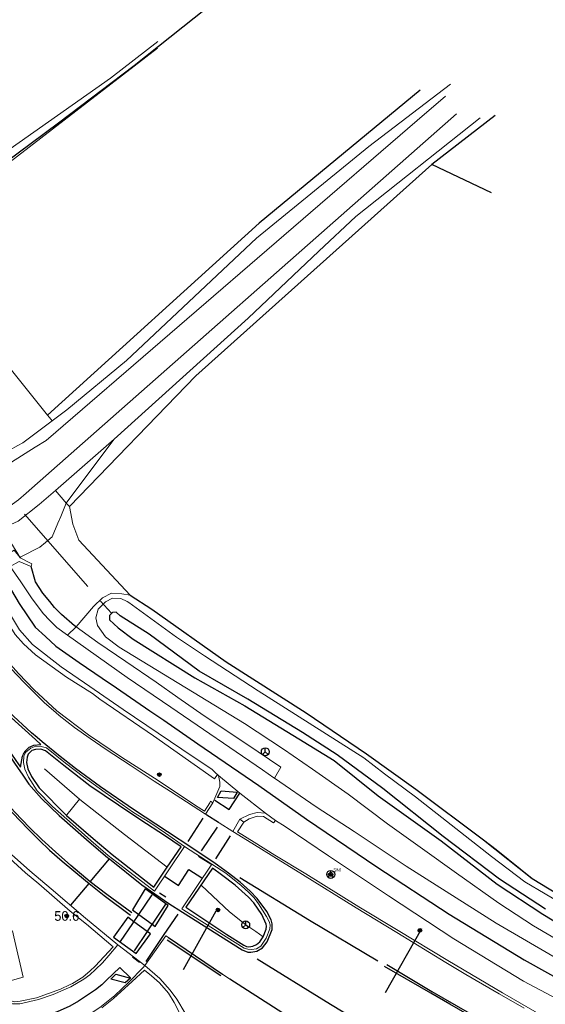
# Model space of a CAD drawing. Header units: metres. Extents: x 169249 to 194689, y 406250 to 412203.
# Tile 426 of 442: x 193159 to 193213, y 411767 to 411869. Entities that reach past the tile are written whole.
import ezdxf
from ezdxf.enums import TextEntityAlignment as Align

# ---------------------------------------------------------------- set-up
doc = ezdxf.new("R2010")
doc.units = ezdxf.units.M
doc.linetypes.add('BGT_NLCS_N264$0$AM-AS', pattern=[16, 10, -2, 2, -2])
doc.layers.get('0').update_dxf_attribs({"linetype": 'CONTINUOUS'})
for name, color, linetype, lineweight in [('BGT_NLCS_N264$0$B-WE-AM-AS_KUNSTWERK_DUIKER-GV', 252, 'BGT_NLCS_N264$0$AM-AS', 18), ('BGT_NLCS_N264$0$B-WE-GW-TALUD_KRUIN-G', 252, 'CONTINUOUS', 18), ('BGT_NLCS_N264$0$B-WE-GW-TALUD_TEEN-G', 252, 'CONTINUOUS', 18), ('BGT_NLCS_N264$0$B-WE-GW-WATERGANG_INSTEEK-G', 252, 'CONTINUOUS', 18), ('BGT_NLCS_N264$0$B-WE-GW-WATERGANG_SLOOT_BODEM-G', 252, 'CONTINUOUS', 18), ('BGT_NLCS_N264$0$B-WE-KW-KUNSTWERK_LANDHOOFD-GV', 252, 'CONTINUOUS', 18), ('BGT_NLCS_N264$0$B-WE-OG-BREUKLIJN-G', 252, 'CONTINUOUS', 18), ('BGT_NLCS_N264$0$B-WE-OG-TOPOGRAFIE-G', 252, 'CONTINUOUS', 18), ('BGT_NLCS_N264$0$B-WE-OG-TOPOGRAFIE_TERREIN_AGRARISCH-GV', 252, 'CONTINUOUS', 18), ('BGT_NLCS_N264$0$B-WE-OG-TOPOGRAFIE_TERREIN_GROEN-GV', 252, 'CONTINUOUS', 18), ('BGT_NLCS_N264$0$B-WE-OG-TOPOGRAFIE_WATER-GV', 252, 'CONTINUOUS', 18), ('BGT_NLCS_N264$0$B-WE-OG-TOPOGRAFIE_WEG_BERM-GV', 252, 'CONTINUOUS', 18), ('BGT_NLCS_N264$0$B-WE-OG-TOPOGRAFIE_WEG_RIJWEG-GV', 252, 'CONTINUOUS', 18), ('BGT_NLCS_N264$0$B-WE-OG-TOPOGRAFIE_WEG_RIJWIELPAD-GV', 252, 'CONTINUOUS', 18), ('BGT_NLCS_N264$0$B-WE-OG-TOPOGRAFIE_WEG_VOETPAD-GV', 252, 'CONTINUOUS', 18), ('BGT_NLCS_N264$0$B-WE-VW-BEWEGWIJZERING_DRAAGCONSTRUCTIE-S', 252, 'CONTINUOUS', 25), ('BGT_NLCS_N264$0$B-WE-VW-VERKEERSTEKEN_BORD-S', 252, 'CONTINUOUS', 25), ('X-XX-AL-REFERENTIE-G', 7, 'CONTINUOUS', 18)]:
    doc.layers.add(name, color=color, linetype=linetype, lineweight=lineweight)
for name, color, linetype in [('BGT_NLCS_N264$0$B-WE-IE-MEUBILAIR_WEGMEUBILAIR-G', 252, 'CONTINUOUS'), ('BGT_NLCS_N264$0$B-WE-IE-MEUBILAIR_WEGMEUBILAIR-S', 252, 'CONTINUOUS'), ('BGT_NLCS_N264$0$B-WE-IE-TERREINAFSCHEIDING_KUNSTMATIG_HEKWERK_RASTER-G', 252, 'CONTINUOUS'), ('BGT_NLCS_N264$0$B-WE-OG-TOPOGRAFIE_WATER_SLOOT-GV', 252, 'CONTINUOUS'), ('BGT_NLCS_N264$0$B-WE-OG-TOPOGRAFIE_WEG_VERKEERSEILAND-GV', 252, 'CONTINUOUS'), ('BGT_NLCS_N264$0$B-WE-OG-TOPOGRAFIE_WEG_VOETPAD-G', 252, 'CONTINUOUS'), ('BGT_NLCS_N264$0$B-WE-VW-BEWEGWIJZERING_DRAAGCONSTRUCTIE_PORTAAL_POER-G', 252, 'CONTINUOUS'), ('BGT_NLCS_N264$0$B-WE-VW-MARKERING-G', 252, 'CONTINUOUS'), ('BGT_NLCS_N264$0$Label_Puntobject', 252, 'CONTINUOUS')]:
    doc.layers.add(name, color=color, linetype=linetype)
doc.styles.add('BGT_NLCS_N264$0$NLCS-ISO', font='NLCS-ISO.ttf')
doc.styles.add('BGT_NLCS_N264$0$STANDARD', font='txt')

# ---------------------------------------------------------------- blocks, each defined once
blk = doc.blocks.new('BGT_NLCS_N264$0$SIE-WEG_WEGWIJZER-SO')
for q in [(-0.29, -0.29), (0, 0.41), (0.29, -0.29)]:
    blk.add_line((0, 0), q)
blk.add_circle((0, 0), 0.413)
blk = doc.blocks.new('BGT_NLCS_N264$0$SIE-WEG_STRAATNAAMBORD_PAAL-SO')
blk.add_line((-0.3, 0), (0.3, 0))
for radius in [0.2, 0.0745]:
    blk.add_circle((0, 0), radius)
at = {"style": 'BGT_NLCS_N264$0$NLCS-ISO'}
blk.add_attdef('STRAATNAAMBORD', (0.28, 0.29), '', height=0.35, dxfattribs=at)
blk = doc.blocks.new('BGT_NLCS_N264$0$SIE-WEG_PAAL_ALGEMEEN_TYPE_02-SO')
at = {"ltscale": 0.5}
h = blk.add_hatch(color=256, dxfattribs=at)
h.paths.add_polyline_path([(0, 0), (0.1875, 0, 0.41421356), (0, 0.1875)])
h.paths.add_polyline_path([(0, -0.1875), (0, 0), (-0.1875, 0, 0.41421356)])
for p, q in [((-0.1875, 0), (0.1875, 0)), ((0, -0.1875), (0, 0.1875))]:
    blk.add_line(p, q, dxfattribs=at)
blk.add_circle((0, 0), 0.1875, dxfattribs=at)
blk = doc.blocks.new('BGT_NLCS_N264$0$SIE-WEG_PAAL_ALGEMEEN_TYPE_01-SO')
h = blk.add_hatch(color=256)
edge = h.paths.add_edge_path()
edge.add_arc((0, 0), 0.188, 0, 360)
at = {"ltscale": 0.5}
blk.add_circle((0, 0), 0.188, dxfattribs=at)
blk = doc.blocks.new('BGT_NLCS_N264')
at = {"layer": 'BGT_NLCS_N264$0$B-WE-AM-AS_KUNSTWERK_DUIKER-GV'}
blk.add_line((193159.01, 411817.75, 10.64), (193168.05, 411807.47, 12.11), dxfattribs=at)
at = {"layer": 'BGT_NLCS_N264$0$B-WE-GW-TALUD_KRUIN-G'}
blk.add_line((193158.65, 411813.33, 12.97), (193158.55, 411813.28, 12.97), dxfattribs=at)
for points in [[(193172.87, 411866.85, 11.64), (193167.96, 411863.05, 11.75), (193152.01, 411851.83, 12.15), (193145.62, 411846.94, 12.62)], [(193168.33, 411825.56, 10.69), (193166.02, 411822.46, 11.08), (193163.37, 411818.9, 11.54)], [(193163.37, 411818.9, 11.54), (193162.79, 411817.52, 11.85), (193162.49, 411816.81, 12.01), (193161.89, 411815.41, 12.5), (193161.21, 411814.83, 12.68), (193160.62, 411814.34, 12.83), (193158.65, 411813.33, 12.97)]]:
    blk.add_polyline3d(points, dxfattribs=at)
at = {"layer": 'BGT_NLCS_N264$0$B-WE-GW-TALUD_TEEN-G'}
blk.add_polyline3d([(193147.29, 411844.81, 11.58), (193147.29, 411844.82, 11.58), (193147.59, 411845.43, 11.55), (193147.88, 411845.72, 11.52), (193148.57, 411846.49, 11.46), (193149.1, 411847.18, 11.45), (193149.79, 411848.03, 11.45), (193150.18, 411848.34, 11.33), (193152.2, 411850.27, 11.23), (193172.84, 411866.14, 10.89)], dxfattribs=at)
at = {"layer": 'BGT_NLCS_N264$0$B-WE-GW-WATERGANG_INSTEEK-G'}
blk.add_line((193162.24, 411820.23, 10.79), (193168.33, 411825.56, 10.69), dxfattribs=at)
for points in [[(193203.28, 411862.42, 10.51), (193194.81, 411855.95, 10.5), (193183.12, 411846.43, 10.52), (193169.61, 411833.73, 10.57), (193163.42, 411828.6, 10.48), (193161.9, 411827.46, 10.55)], [(193168.33, 411825.56, 10.69), (193182.28, 411838.11, 10.61), (193189.6, 411845.08, 10.6), (193193.44, 411848.67, 10.59), (193206.38, 411858.93, 10.58)], [(193161.9, 411827.46, 10.55), (193158.87, 411825.17, 10.68), (193158.33, 411824.88, 10.66), (193157.46, 411824.41, 10.64)], [(193155.42, 411815.71, 10.74), (193158.36, 411817.04, 11.19), (193160.56, 411818.76, 10.82), (193162.24, 411820.23, 10.79)]]:
    blk.add_polyline3d(points, dxfattribs=at)
at = {"layer": 'BGT_NLCS_N264$0$B-WE-GW-WATERGANG_SLOOT_BODEM-G'}
for points in [[(193096.67, 411781.67, 9.42), (193126.51, 411803.48, 9.21), (193127.6, 411804.28, 9.21), (193128.29, 411804.7, 9.19), (193128.31, 411804.71, 9.19), (193132.92, 411807.64, 9.45), (193134.02, 411808.36, 9.41), (193137.43, 411810.59, 9.3), (193148.21, 411817.18, 9.47), (193151.83, 411819.76, 9.5), (193152.59, 411820.2, 9.51), (193153.41, 411820.66, 9.51), (193156.22, 411822.27, 9.53), (193160.14, 411824.71, 9.51), (193161.27, 411825.41, 9.5), (193199.83, 411858.66, 9.28), (193202.76, 411861.18, 9.26)], [(193155.72, 411817.36, 9.46), (193158.39, 411819.24, 9.4), (193159.21, 411819.95, 9.4), (193203.92, 411859.33, 9.35)]]:
    blk.add_polyline3d(points, dxfattribs=at)
at = {"layer": 'BGT_NLCS_N264$0$B-WE-IE-MEUBILAIR_WEGMEUBILAIR-G'}
for p, q in [((193170.91, 411776.19, 13.24), (193172.29, 411775.19, 13.24)), ((193171.76, 411774.42, 13.22), (193170.4, 411775.42, 13.22)), ((193172.29, 411775.19, 13.24), (193172.62, 411774.95, 13.24))]:
    blk.add_line(p, q, dxfattribs=at)
for points in [[(193179.46, 411789.03, 13.3), (193181.13, 411788.9, 13.32), (193180.74, 411788.24, 13.32), (193179.07, 411788.35, 13.28), (193179.46, 411789.03, 13.3)], [(193172.62, 411774.95, 13.24), (193173.95, 411777.12, 13.28), (193171.56, 411778.85, 13.29), (193170.24, 411776.68, 13.24), (193170.91, 411776.19, 13.24)], [(193170.4, 411775.42, 13.22), (193169.76, 411775.89, 13.22), (193168.28, 411773.82, 13.19)], [(193168.28, 411773.82, 13.19), (193170.64, 411772.12, 13.18), (193172.11, 411774.17, 13.22), (193171.76, 411774.42, 13.22)], [(193170.03, 411769.58, 13.17), (193169.5, 411769.07, 13.15), (193167.99, 411769.47, 13.15), (193168.53, 411769.99, 13.16), (193170.03, 411769.58, 13.17)]]:
    blk.add_polyline3d(points, dxfattribs=at)
at = {"layer": 'BGT_NLCS_N264$0$B-WE-IE-TERREINAFSCHEIDING_KUNSTMATIG_HEKWERK_RASTER-G'}
for p, q in [((193207.93, 411859.15, 10.64), (193201.36, 411854.09, 10.6)), ((193207.56, 411851.14, 10.61), (193201.36, 411854.09, 10.6)), ((193164.68, 411815.05, 12.09), (193169.99, 411809.33, 12.6)), ((193206.73, 411783.94, 12.75), (193211.79, 411779.93, 12.83))]:
    blk.add_line(p, q, dxfattribs=at)
for points in [[(193147.29, 411844.81, 11.58), (193147.29, 411844.83, 11.59), (193147.12, 411846.94, 11.83), (193162.56, 411858.4, 11.15), (193170.43, 411864.37, 11.08), (193179.17, 411871.35, 11.14), (193179.17, 411871.35, 11.14), (193180.47, 411872.43, 11.14), (193181.57, 411873.33, 11.13), (193184.18, 411875.73, 11.09)], [(193200.14, 411861.78, 10.67), (193183.42, 411847.97, 10.51), (193161.42, 411828.04, 10.58)], [(193201.36, 411854.09, 10.6), (193176.83, 411832.14, 10.92), (193163.69, 411818.57, 11.55)], [(193169.99, 411809.33, 12.6), (193172.27, 411807.89, 12.55), (193179.99, 411802.41, 12.55), (193188.31, 411797.14, 12.57), (193194.58, 411792.86, 12.62), (193199.7, 411789.21, 12.71), (193206.73, 411783.94, 12.75)], [(193211.79, 411779.93, 12.83), (193219.03, 411775.51, 12.88), (193225.25, 411772.57, 12.95), (193232.44, 411769.39, 12.96), (193239.57, 411766.8, 12.96), (193246.67, 411764.54, 12.97), (193252.97, 411762.89, 12.96), (193258.6, 411761.72, 12.93), (193269.22, 411759.23, 12.93), (193284.65, 411756.05, 12.87)]]:
    blk.add_polyline3d(points, dxfattribs=at)
at = {"layer": 'BGT_NLCS_N264$0$B-WE-KW-KUNSTWERK_LANDHOOFD-GV'}
blk.add_line((193158.58, 411813.24, 13.38), (193158.55, 411813.28, 12.97), dxfattribs=at)
for points in [[(193158.55, 411813.28, 12.97), (193157.95, 411814.03, 12.41), (193156.89, 411813.36, 12.35)], [(193157.55, 411812.31, 13.35), (193158.4, 411812.8, 13.38), (193158.48, 411812.84, 13.37), (193159.71, 411812.33, 13.29)], [(193159.71, 411812.33, 13.29), (193159.8, 411812.59, 13.38), (193159.71, 411812.64, 13.34), (193158.58, 411813.24, 13.38)]]:
    blk.add_polyline3d(points, dxfattribs=at)
at = {"layer": 'BGT_NLCS_N264$0$B-WE-OG-BREUKLIJN-G'}
for p, q in [((193164.75, 411788.16, 13.59), (193161.09, 411791.31, 13.57)), ((193163.43, 411786.53, 13.43), (193164.75, 411788.16, 0.04)), ((193173.89, 411781.07, 13.45), (193173.86, 411781.09, 13.45))]:
    blk.add_line(p, q, dxfattribs=at)
for points in [[(193173.86, 411781.09, 13.45), (193169.43, 411784.5, 13.58), (193164.78, 411788.14, 13.59), (193164.75, 411788.16, 13.59)], [(193177.41, 411779.21, 13.42), (193180.33, 411776.45, 13.56), (193182.01, 411775.11, 13.54), (193183.05, 411774.43, 13.6), (193183.84, 411773.88, 13.55)]]:
    blk.add_polyline3d(points, dxfattribs=at)
at = {"layer": 'BGT_NLCS_N264$0$B-WE-OG-TOPOGRAFIE-G'}
blk.add_line((193163.69, 411818.57, 11.55), (193163.37, 411818.9, 11.54), dxfattribs=at)
for points in [[(193161.42, 411828.04, 10.58), (193153.71, 411837.58, 10.85), (193151.13, 411840.48, 11.14), (193147.68, 411844.34, 11.53), (193147.29, 411844.81, 11.58)], [(193161.9, 411827.46, 10.55), (193161.62, 411827.8, 10.57), (193161.42, 411828.04, 10.58)], [(193163.37, 411818.9, 11.54), (193163.21, 411819.08, 11.44), (193162.24, 411820.23, 10.79)], [(193164.68, 411815.05, 12.09), (193164.04, 411816.72, 11.98), (193163.69, 411818.57, 11.55)]]:
    blk.add_polyline3d(points, dxfattribs=at)
at = {"layer": 'BGT_NLCS_N264$0$B-WE-OG-TOPOGRAFIE_TERREIN_AGRARISCH-GV'}
blk.add_polyline3d([(193206.73, 411783.94, 12.75), (193208.03, 411782.92, 12.6), (193211.79, 411779.93, 12.83)], dxfattribs=at)
at = {"layer": 'BGT_NLCS_N264$0$B-WE-OG-TOPOGRAFIE_TERREIN_GROEN-GV'}
blk.add_polyline3d([(193164.38, 411806.05, 13.3), (193166.21, 411808.16, 12.79), (193167.14, 411809.07, 12.62), (193168.05, 411809.55, 12.59), (193169.15, 411809.5, 12.57), (193169.99, 411809.33, 12.6)], dxfattribs=at)
at = {"layer": 'BGT_NLCS_N264$0$B-WE-OG-TOPOGRAFIE_WATER-GV'}
blk.add_line((193158.58, 411813.24, 13.38), (193158.65, 411813.33, 12.79), dxfattribs=at)
for points in [[(193203.93, 411780.49, 13.13), (193208.33, 411777.37, 13.13), (193211.93, 411775, 13.15), (193216.61, 411772.26, 13.15), (193222.05, 411769.09, 13.11), (193226.6, 411767.31, 13.07), (193231.59, 411765.32, 13.07)], [(193217.36, 411775.85, 12.72), (193211.02, 411779.59, 12.66), (193207.57, 411782.19, 12.6), (193199.67, 411788.4, 12.53), (193196.45, 411790.78, 12.52), (193194.27, 411792.46, 12.5), (193183.3, 411799.42, 12.49), (193177.73, 411803.06, 12.51), (193174.81, 411804.97, 12.52), (193169.88, 411808.59, 12.53), (193169.68, 411808.68, 12.54), (193169.02, 411809.01, 12.57), (193168.17, 411809.05, 12.59), (193167.44, 411808.66, 12.62), (193166.67, 411807.91, 12.79), (193166.45, 411806.98, 12.99), (193166.6, 411806.19, 13.07), (193167.45, 411805.01, 13.14), (193168.86, 411803.95, 13.13), (193181.9, 411796.02, 13.1), (193185.94, 411793.36, 13.11), (193188.97, 411791.29, 13.14), (193192.67, 411788.68, 13.14), (193196.73, 411785.61, 13.19), (193200.37, 411783.02, 13.13), (193203.93, 411780.49, 13.13)]]:
    blk.add_polyline3d(points, dxfattribs=at)
at = {"layer": 'BGT_NLCS_N264$0$B-WE-OG-TOPOGRAFIE_WATER_SLOOT-GV'}
blk.add_polyline3d([(193213.17, 411776.73, 11.93), (193208.4, 411779.84, 11.95), (193202.53, 411784.3, 11.87), (193196.26, 411789.28, 11.81), (193191.52, 411792.78, 11.8), (193187.93, 411795.1, 11.73), (193182.22, 411798.55, 11.72), (193177.19, 411801.46, 11.63), (193171.99, 411805.28, 11.71), (193168.97, 411807.2, 11.88), (193168.55, 411807.59, 11.96), (193168.18, 411807.56, 11.97), (193167.87, 411807.25, 11.97), (193167.85, 411806.77, 11.98), (193168.75, 411805.97, 11.94), (193170.33, 411804.77, 11.84), (193176.73, 411800.76, 11.72), (193181.92, 411797.85, 11.76), (193187.55, 411794.44, 11.83), (193191.22, 411792.16, 11.87), (193195.78, 411788.52, 11.89), (193202.31, 411783.82, 11.96), (193208.14, 411779.33, 12.01), (193212.9, 411776.21, 12.02), (193217.74, 411773.29, 12.04)], dxfattribs=at)
at = {"layer": 'BGT_NLCS_N264$0$B-WE-OG-TOPOGRAFIE_WEG_BERM-GV'}
for points in [[(193178.58, 411787.77, 13.2), (193178.36, 411787.94, 13.29), (193178.3, 411787.78, 13.33), (193177.73, 411786.92, 13.36), (193176.79, 411787.52, 13.36), (193172.91, 411790.09, 13.36), (193169.09, 411792.52, 13.34), (193165.66, 411794.85, 13.31), (193162.4, 411797.32, 13.33), (193160.03, 411799.53, 13.32), (193158.41, 411801.22, 13.31), (193157.01, 411802.77, 13.31), (193156.07, 411803.92, 13.32), (193155.22, 411805.02, 13.32), (193154.37, 411806.05, 13.32), (193153.75, 411806.88, 13.33), (193152.73, 411808.36, 13.33), (193152.29, 411808.97, 13.35)], [(193248.99, 411751.34, 13.32), (193247.9, 411751.64, 13.32), (193244.33, 411752.68, 13.32), (193241.41, 411753.55, 13.33), (193238.55, 411754.39, 13.33), (193236.25, 411755.11, 13.32), (193233.86, 411755.92, 13.32), (193231.36, 411756.72, 13.32), (193228.57, 411757.78, 13.32), (193225.62, 411759, 13.29), (193223.05, 411760.23, 13.3), (193220.36, 411761.55, 13.3), (193216.94, 411763.38, 13.31), (193212.96, 411765.59, 13.31), (193208.68, 411768.05, 13.31), (193203.02, 411771.39, 13.3), (193197.86, 411774.53, 13.3), (193193.76, 411776.97, 13.3), (193188.26, 411780.42, 13.31), (193185.04, 411782.36, 13.35), (193182.88, 411783.7, 13.31), (193181.16, 411784.76, 13.32), (193181.81, 411785.77, 13.25)], [(193156.64, 411767.92, 13.15), (193156.99, 411767.51, 13.16), (193157.44, 411767.29, 13.16), (193157.96, 411767.12, 13.16), (193158.58, 411767.18, 13.16), (193160.28, 411767.54, 13.17), (193162.77, 411768.44, 13.19), (193163.78, 411768.91, 13.22), (193164.01, 411769.02, 13.22), (193165.1, 411769.66, 13.28), (193165.85, 411770.33, 13.34), (193166.36, 411770.81, 13.34), (193168.23, 411772.84, 13.34), (193165.47, 411775.17, 13.34), (193163.77, 411776.54, 13.37), (193160.5, 411779.36, 13.36), (193159.13, 411780.52, 13.36), (193156.2, 411783.17, 13.32), (193155.96, 411783.37, 13.32), (193155.76, 411783.38, 13.32), (193155.69, 411783.36, 13.32), (193155.56, 411783.22, 13.33)], [(193155.27, 411773.86, 13.06), (193157.33, 411774.37, 13.1), (193157.78, 411774.48, 13.11), (193157.92, 411773.87, 13.11), (193158.89, 411769.66, 13.1), (193156.29, 411768.95, 13.04)], [(193167.07, 411766.5, 13.14), (193168.29, 411767.46, 13.15), (193170.21, 411769.21, 13.25), (193171.49, 411770.39, 13.26), (193172.23, 411769.82, 13.26), (193173.06, 411769.09, 13.27), (193173.98, 411768, 13.28), (193174.58, 411767.05, 13.27), (193175.21, 411765.84, 13.22)]]:
    blk.add_polyline3d(points, dxfattribs=at)
at = {"layer": 'BGT_NLCS_N264$0$B-WE-OG-TOPOGRAFIE_WEG_RIJWEG-GV'}
for p, q in [((193180.68, 411784.82, 13.18), (193177.82, 411786.6, 13.18)), ((193175.66, 411783.25, 13.28), (193178.48, 411781.42, 13.28)), ((193175.6, 411776.64, 13.28), (193175.39, 411776.78, 13.28)), ((193181.85, 411772.7, 13.28), (193175.6, 411776.64, 13.28)), ((193173.72, 411773.97, 13.22), (193171.54, 411770.88, 13.14)), ((193173.72, 411773.97, 13.22), (193173.99, 411773.78, 13.22)), ((193179.6, 411769.99, 13.27), (193180.37, 411769.47, 13.26))]:
    blk.add_line(p, q, dxfattribs=at)
for points in [[(193177.82, 411786.6, 13.18), (193175.87, 411787.87, 13.24), (193174.2, 411788.94, 13.23), (193172.51, 411790.04, 13.24), (193170.01, 411791.68, 13.23), (193167.51, 411793.33, 13.22), (193165.85, 411794.45, 13.2), (193164.21, 411795.6, 13.2), (193162.64, 411796.85, 13.2), (193162.28, 411797.16, 13.2), (193161.12, 411798.16, 13.21), (193158.99, 411800.28, 13.22), (193157.62, 411801.74, 13.22), (193156.32, 411803.27, 13.22), (193155.05, 411804.8, 13.22), (193153.81, 411806.41, 13.22), (193152.69, 411807.97, 13.24), (193152.12, 411808.86, 13.24)], [(193172.54, 411778.62, 13.27), (193169.52, 411780.91, 13.26), (193167.72, 411782.32, 13.26), (193165.93, 411783.86, 13.3), (193164.03, 411785.57, 13.28), (193161.95, 411787.39, 13.29), (193160.36, 411789.02, 13.31), (193159.44, 411790.44, 13.29), (193159.06, 411791.26, 13.3), (193158.92, 411791.98, 13.3), (193158.97, 411792.61, 13.29), (193159.18, 411793.03, 13.27)], [(193159.18, 411793.03, 13.27), (193159.67, 411793.47, 13.27), (193160.22, 411793.65, 13.25), (193160.76, 411793.64, 13.25), (193161.3, 411793.48, 13.25), (193163.28, 411791.89, 13.23), (193165.17, 411790.48, 13.24), (193167.4, 411788.84, 13.24), (193170.35, 411786.79, 13.26), (193172.05, 411785.73, 13.26), (193173.68, 411784.64, 13.28), (193175.66, 411783.25, 13.28)], [(193210.94, 411766.45, 13.22), (193208.35, 411767.93, 13.23), (193204.89, 411769.95, 13.22), (193202.82, 411771.21, 13.23), (193197.7, 411774.3, 13.22), (193193.49, 411776.87, 13.2), (193187.92, 411780.33, 13.22), (193184.94, 411782.17, 13.22), (193182.64, 411783.58, 13.23), (193180.68, 411784.82, 13.18)], [(193156.31, 411783.7, 13.2), (193157.37, 411782.68, 13.21), (193159.58, 411780.72, 13.21), (193161.79, 411778.86, 13.22), (193165.37, 411775.8, 13.19), (193168.74, 411773.03, 13.16)], [(193178.48, 411781.42, 13.28), (193179.95, 411780.47, 13.28), (193181.55, 411779.2, 13.29), (193182.35, 411778.46, 13.3), (193182.9, 411777.9, 13.3), (193183.33, 411777.29, 13.31), (193184.17, 411775.98, 13.31), (193184.46, 411775.47, 13.33), (193184.55, 411775.11, 13.33), (193184.51, 411774.69, 13.34), (193184.14, 411773.72, 13.32), (193183.58, 411772.89, 13.31), (193183.14, 411772.62, 13.29), (193182.62, 411772.55, 13.28), (193182.24, 411772.59, 13.28), (193181.85, 411772.7, 13.28)], [(193171.54, 411770.88, 13.14), (193173.1, 411769.55, 13.14), (193174.17, 411768.34, 13.13), (193174.85, 411767.38, 13.11), (193175.72, 411765.94, 13.12), (193176.12, 411764.93, 13.1), (193176.4, 411763.91, 13.07), (193176.53, 411763.29, 13.07), (193176.62, 411762.3, 13.06), (193176.67, 411761.53, 13.04), (193176.67, 411760.5, 13.02), (193176.55, 411758.98, 13), (193176.11, 411756.85, 13.01), (193174.84, 411752.65, 12.98), (193172.91, 411746.56, 12.96), (193171.62, 411742.18, 12.97)]]:
    blk.add_polyline3d(points, dxfattribs=at)
at = {"layer": 'BGT_NLCS_N264$0$B-WE-OG-TOPOGRAFIE_WEG_RIJWIELPAD-GV'}
for p, q in [((193179.07, 411790.73, 13.27), (193179.19, 411790.63, 13.27)), ((193179.19, 411790.63, 13.27), (193181.4, 411788.8, 13.31)), ((193181.4, 411788.8, 13.31), (193184.07, 411786.72, 13.29)), ((193178.58, 411787.77, 13.2), (193177.82, 411786.6, 13.18)), ((193180.68, 411784.82, 13.18), (193181.41, 411786.07, 13.22)), ((193181.41, 411786.07, 13.22), (193181.81, 411785.77, 13.25)), ((193184.07, 411786.72, 13.29), (193185.1, 411785.93, 13.3)), ((193175.66, 411783.25, 13.28), (193172.54, 411778.62, 13.27)), ((193175.39, 411776.78, 13.28), (193178.48, 411781.42, 13.28)), ((193171.54, 411770.88, 13.14), (193168.74, 411773.03, 13.16))]:
    blk.add_line(p, q, dxfattribs=at)
for points in [[(193163.51, 411805.18, 13.29), (193162.38, 411805.98, 13.29), (193161.65, 411806.7, 13.3), (193160.97, 411807.43, 13.29), (193159.77, 411809.06, 13.28), (193158.64, 411810.74, 13.28), (193157.55, 411812.31, 13.35)], [(193155.48, 411811.12, 13.37), (193157.14, 411807.98, 13.27), (193158.51, 411805.76, 13.23), (193159.87, 411804.23, 13.23), (193162.82, 411801.9, 13.2), (193165.83, 411799.86, 13.19), (193169.27, 411797.47, 13.22), (193175.37, 411793.37, 13.24), (193178.51, 411791.23, 13.27), (193178.95, 411790.84, 13.27), (193179.07, 411790.73, 13.27)], [(193155.38, 411809.57, 13.37), (193157.07, 411806.83, 13.28), (193158.05, 411805.26, 13.28), (193158.93, 411804.28, 13.27), (193160.17, 411803.16, 13.27), (193163.4, 411800.82, 13.27), (193166.08, 411799.13, 13.24), (193166.84, 411798.55, 13.27), (193172.43, 411794.73, 13.26), (193178.76, 411790.29, 13.32), (193179.07, 411790.73, 13.27)], [(193184.99, 411790.34, 13.32), (193184.95, 411790.37, 13.32), (193183.75, 411791.22, 13.33), (193174.23, 411797.7, 13.3), (193169.71, 411800.8, 13.28), (193163.51, 411805.18, 13.29)], [(193179.19, 411790.63, 13.27), (193179.32, 411789.94, 13.27), (193179.33, 411789.46, 13.25), (193178.58, 411787.77, 13.2)], [(193250.54, 411757.86, 13.22), (193248.52, 411758.34, 13.22), (193246.25, 411758.77, 13.27), (193239.48, 411760.78, 13.21), (193237.73, 411761.25, 13.29), (193233.43, 411762.86, 13.28), (193230.13, 411764.05, 13.3), (193227.49, 411765.23, 13.29), (193223.03, 411767.16, 13.3), (193218.33, 411769.61, 13.29), (193213.93, 411771.86, 13.32), (193208.04, 411775.29, 13.34), (193198.68, 411781.21, 13.28), (193193.28, 411784.81, 13.29), (193189.33, 411787.35, 13.34), (193184.99, 411790.34, 13.32)], [(193181.41, 411786.07, 13.22), (193182.39, 411786.58, 13.26), (193183.19, 411786.78, 13.29), (193184.07, 411786.72, 13.29)], [(193181.81, 411785.77, 13.25), (193182.38, 411786.11, 13.27), (193183.2, 411786.38, 13.29), (193183.85, 411786.36, 13.33), (193184.9, 411785.71, 13.34), (193185.1, 411785.93, 13.3)], [(193185.1, 411785.93, 13.3), (193186.1, 411785.33, 13.38), (193190.61, 411782.28, 13.32), (193196.85, 411778.12, 13.33), (193203.64, 411773.67, 13.32), (193210.88, 411769.27, 13.32), (193217.89, 411765.54, 13.33), (193223.32, 411762.98, 13.32), (193227.85, 411761.13, 13.3), (193232.28, 411759.42, 13.26), (193238.4, 411757.33, 13.27), (193245.03, 411755.52, 13.24), (193249.71, 411754.36, 13.21)], [(193168.74, 411773.03, 13.16), (193167.79, 411771.92, 13.16), (193167.12, 411771.16, 13.14), (193166.4, 411770.46, 13.11), (193165.81, 411769.92, 13.08), (193165.19, 411769.46, 13.08), (193163.85, 411768.67, 13.06), (193161.99, 411767.87, 13.02), (193160.47, 411767.37, 12.99), (193158.54, 411766.91, 12.98), (193157.78, 411766.91, 12.98), (193157.04, 411767.22, 12.96), (193156.61, 411767.62, 12.95), (193156.31, 411767.92, 12.9)], [(193157.76, 411761.88, 12.93), (193158.1, 411762.21, 12.95), (193158.89, 411762.97, 12.98), (193160.59, 411763.52, 12.98), (193162.47, 411764.16, 13.02), (193163.39, 411764.56, 13.04), (193165.17, 411765.42, 13.06), (193166.86, 411766.53, 13.08), (193168.41, 411767.78, 13.12), (193169.86, 411769.16, 13.15), (193171.35, 411770.68, 13.15), (193171.54, 411770.88, 13.14)]]:
    blk.add_polyline3d(points, dxfattribs=at)
at = {"layer": 'BGT_NLCS_N264$0$B-WE-OG-TOPOGRAFIE_WEG_VERKEERSEILAND-GV'}
for points in [[(193173.86, 411781.09, 13.45), (193175.3, 411783.2, 13.46), (193173.58, 411784.38, 13.46), (193171.13, 411785.97, 13.47), (193168.81, 411787.54, 13.48), (193165.81, 411789.56, 13.47), (193163.13, 411791.65, 13.47), (193161.22, 411793.19, 13.47), (193160.73, 411793.35, 13.47), (193160.16, 411793.33, 13.48), (193159.79, 411793.21, 13.48), (193159.4, 411792.84, 13.51), (193159.29, 411792.53, 13.51), (193159.25, 411791.97, 13.51), (193159.39, 411791.31, 13.52), (193159.77, 411790.51, 13.52), (193160.54, 411789.34, 13.48), (193163.39, 411786.46, 13.46), (193166.16, 411784.09, 13.43), (193168.12, 411782.4, 13.47), (193172.45, 411779.01, 13.45), (193173.86, 411781.09, 13.45)], [(193183.84, 411773.88, 13.55), (193184.13, 411774.66, 13.55), (193184.16, 411774.97, 13.55), (193184.14, 411775.17, 13.55), (193183.7, 411776.17, 13.54), (193182.86, 411777.4, 13.53), (193182.3, 411778, 13.53), (193180.93, 411779.22, 13.44), (193179.5, 411780.32, 13.49), (193178.57, 411781, 13.47), (193175.8, 411776.93, 13.47)], [(193175.8, 411776.93, 13.47), (193180.05, 411774.11, 13.46), (193181.83, 411772.99, 13.48), (193182.08, 411772.87, 13.49), (193182.35, 411772.84, 13.5), (193182.75, 411772.9, 13.52), (193183.14, 411773.07, 13.54), (193183.48, 411773.36, 13.55), (193183.84, 411773.88, 13.55)]]:
    blk.add_polyline3d(points, dxfattribs=at)
at = {"layer": 'BGT_NLCS_N264$0$B-WE-OG-TOPOGRAFIE_WEG_VOETPAD-G'}
blk.add_polyline3d([(193164.38, 411806.05, 13.3), (193164.21, 411806.17, 13.3), (193162.87, 411807.33, 13.3), (193162.13, 411808.07, 13.3), (193161.65, 411808.69, 13.3), (193160.94, 411809.57, 13.3), (193160.18, 411810.74, 13.29), (193159.71, 411812.33, 13.29)], dxfattribs=at)
at = {"layer": 'BGT_NLCS_N264$0$B-WE-OG-TOPOGRAFIE_WEG_VOETPAD-GV'}
blk.add_line((193164.38, 411806.05, 13.3), (193163.51, 411805.18, 13.29), dxfattribs=at)
for points in [[(193158.48, 411812.84, 13.37), (193159.71, 411812.33, 13.29), (193159.8, 411812.59, 13.38), (193159.71, 411812.64, 13.34), (193158.58, 411813.24, 13.38), (193158.32, 411813.65, 12.35), (193151.29, 411824.95, 13.38), (193151.27, 411826.07, 13.38), (193151.01, 411826.18, 13.4), (193150.93, 411826.21, 13.38), (193150.84, 411824.98, 13.37), (193150.83, 411824.97, 13.42)], [(193184.99, 411790.34, 13.32), (193185.66, 411791.47, 13.35), (193182.12, 411793.87, 13.37), (193177.7, 411796.83, 13.35), (193174.97, 411798.72, 13.33), (193172.7, 411800.32, 13.32), (193169.54, 411802.45, 13.3), (193166.65, 411804.44, 13.3), (193164.38, 411806.05, 13.3)]]:
    blk.add_polyline3d(points, dxfattribs=at)
at = {"layer": 'BGT_NLCS_N264$0$B-WE-VW-BEWEGWIJZERING_DRAAGCONSTRUCTIE_PORTAAL_POER-G', "linetype": 'Continuous'}
for p, q in [((193175.54, 411770.47, 19.32), (193178.93, 411776.55, 19.26)), ((193200.27, 411774.7, 19.17), (193196.5, 411768.04, 19.3))]:
    blk.add_line(p, q, dxfattribs=at)
at = {"layer": 'BGT_NLCS_N264$0$B-WE-VW-MARKERING-G'}
for p, q in [((193178.81, 411788.04, 13.25), (193180.28, 411787.08, 13.28)), ((193180.28, 411787.08, 13.28), (193181.4, 411788.8, 13.31)), ((193176.02, 411783.77, 13.3), (193177.6, 411786.2, 13.24)), ((193179.06, 411785.27, 13.24), (193177.4, 411782.81, 13.3)), ((193178.9, 411781.95, 13.3), (193180.42, 411784.36, 13.25)), ((193165.86, 411779.58, 13.23), (193167.85, 411781.96, 13.28)), ((193175.02, 411779.18, 13.32), (193176.12, 411780.87, 13.32)), ((193176.12, 411780.87, 13.32), (193177.44, 411779.99, 13.32)), ((193173.64, 411780.14, 13.29), (193175.02, 411779.18, 13.32)), ((193163.84, 411777.16, 13.19), (193165.73, 411779.41, 13.22)), ((193170.91, 411776.19, 13.24), (193172.28, 411778.24, 13.28)), ((193173.67, 411777.24, 13.3), (193172.29, 411775.19, 13.25)), ((193171.76, 411774.42, 13.22), (193170.41, 411772.41, 13.15)), ((193179.44, 411769.81, 13.27), (193173.85, 411773.53, 13.21)), ((193173.99, 411773.78, 13.22), (193179.6, 411769.99, 13.27)), ((193168.92, 411770.68, 13.12), (193170.05, 411769.62, 13.14))]:
    blk.add_line(p, q, dxfattribs=at)
at = {"layer": 'BGT_NLCS_N264$0$B-WE-VW-MARKERING-G', "linetype": 'Continuous'}
for p, q in [((193179.18, 411785.74, 13.24), (193177.98, 411786.49, 13.24)), ((193177.11, 411782.25, 13.31), (193178.39, 411781.46, 13.31)), ((193173.71, 411778, 13.31), (193173.06, 411778.39, 13.3)), ((193170.25, 411771.77, 13.17), (193170.97, 411771.23, 13.17)), ((193188.16, 411764.49, 13.26), (193180.37, 411769.47, 13.26))]:
    blk.add_line(p, q, dxfattribs=at)
for points in [[(193156.47, 411811.69, 13.3), (193156.87, 411811.05, 13.3), (193157.66, 411809.82, 13.29), (193158.47, 411808.47, 13.26), (193160.14, 411806.01, 13.27), (193161.22, 411805.04, 13.27), (193162.27, 411804.06, 13.27), (193164.71, 411802.35, 13.28), (193167.08, 411800.74, 13.28), (193168.57, 411799.72, 13.29), (193172.05, 411797.35, 13.27), (193173.52, 411796.36, 13.29), (193177.04, 411793.9, 13.3), (193183.37, 411789.57, 13.35), (193188.32, 411786.1, 13.37), (193195.64, 411781.15, 13.35), (193203.17, 411776.21, 13.36), (193210.96, 411771.46, 13.32), (193216.1, 411768.59, 13.32), (193218.84, 411767.18, 13.33), (193224.23, 411764.61, 13.31)], [(193195.75, 411771.32, 13.32), (193188.65, 411775.56, 13.31), (193181.39, 411780, 13.32)], [(193183.21, 411771.58, 13.32), (193190.39, 411767.16, 13.33), (193195.6, 411763.97, 13.32)]]:
    blk.add_polyline3d(points, dxfattribs=at)
at = {"layer": 'BGT_NLCS_N264$0$B-WE-VW-MARKERING-G'}
for points in [[(193148.59, 411806.7, 13.22), (193153.07, 411799.33, 13.24), (193157.92, 411792.02, 13.32), (193158.37, 411791.33, 13.33), (193158.77, 411790.75, 13.32)], [(193156.06, 411795.15, 13.28), (193158.13, 411792.18, 13.31), (193158.62, 411791.49, 13.32), (193158.82, 411792.63, 13.34), (193158.92, 411792.82, 13.33), (193159.09, 411793.12, 13.32), (193159.09, 411793.13, 13.32), (193159.5, 411793.55, 13.33), (193159.61, 411793.6, 13.33), (193160, 411793.78, 13.32), (193160.74, 411793.85, 13.29), (193160.18, 411794.36, 13.29), (193157.32, 411796.93, 13.26), (193154.05, 411800.36, 13.22), (193151.28, 411803.72, 13.2), (193150.41, 411804.91, 13.19), (193150.18, 411804.78, 13.2), (193150.09, 411804.73, 13.2), (193151.15, 411802.97, 13.2), (193153.43, 411799.33, 13.21), (193156.06, 411795.15, 13.28)], [(193160.86, 411794.11, 13.29), (193160.34, 411794.57, 13.29), (193159.77, 411795.05, 13.29), (193157.44, 411797.18, 13.25)], [(193167.85, 411781.96, 13.28), (193171.22, 411779.25, 13.28), (193174.03, 411777.33, 13.29), (193175.45, 411776.43, 13.29), (193181.64, 411772.51, 13.29), (193182.22, 411772.28, 13.32), (193182.56, 411772.28, 13.32), (193183.16, 411772.38, 13.32), (193183.76, 411772.73, 13.34), (193184.23, 411773.36, 13.35), (193184.75, 411774.64, 13.35), (193184.77, 411775.2, 13.35), (193184.66, 411775.64, 13.35), (193184.2, 411776.48, 13.34), (193183.19, 411777.84, 13.33), (193182.46, 411778.62, 13.32), (193181.42, 411779.53, 13.32), (193180.21, 411780.47, 13.32), (193179.08, 411781.3, 13.32), (193178.6, 411781.64, 13.31), (193178.33, 411781.83, 13.3), (193176.42, 411783.12, 13.28), (193173.87, 411784.78, 13.29), (193170.34, 411787.09, 13.29), (193166.94, 411789.43, 13.29), (193164.34, 411791.34, 13.29), (193162.57, 411792.73, 13.28), (193160.86, 411794.11, 13.29)], [(193158.77, 411790.75, 13.32), (193159.48, 411789.72, 13.33), (193160.79, 411788.23, 13.32), (193162.64, 411786.46, 13.31), (193165.74, 411783.74, 13.3), (193167.65, 411782.12, 13.28), (193167.85, 411781.96, 13.28)], [(193156.51, 411788.13, 13.23), (193157.77, 411786.74, 13.25), (193159.42, 411785.03, 13.25), (193160.55, 411783.92, 13.25), (193161.64, 411782.88, 13.24), (193162.95, 411781.72, 13.23), (193165.35, 411779.71, 13.22), (193165.73, 411779.41, 13.22)], [(193165.86, 411779.58, 13.23), (193163.84, 411781.27, 13.25), (193162.24, 411782.69, 13.27), (193160.83, 411783.98, 13.26), (193159.53, 411785.23, 13.26), (193158.02, 411786.8, 13.25), (193156.72, 411788.26, 13.25)], [(193165.73, 411779.41, 13.22), (193167.3, 411778.16, 13.24), (193170.03, 411776.12, 13.23)], [(193170.18, 411776.35, 13.24), (193167.59, 411778.25, 13.23), (193165.86, 411779.58, 13.23)], [(193170.4, 411775.42, 13.22), (193170.76, 411775.96, 13.24), (193170.91, 411776.19, 13.24)], [(193171.66, 411771.3, 13.15), (193173.55, 411774.1, 13.22), (193174.98, 411776.22, 13.28)], [(193169.01, 411773.38, 13.14), (193170.29, 411775.25, 13.22), (193170.4, 411775.42, 13.22)], [(193172.29, 411775.19, 13.25), (193172.17, 411775.02, 13.24), (193171.8, 411774.48, 13.22), (193171.76, 411774.42, 13.22)], [(193168.92, 411770.68, 13.12), (193167.55, 411769.36, 13.13), (193167.06, 411768.89, 13.12), (193166.4, 411768.35, 13.1), (193164.63, 411767.17, 13.06), (193163.74, 411766.66, 13.03), (193162.42, 411766.09, 12.98), (193160.43, 411765.41, 12.97), (193157.78, 411764.76, 12.95)], [(193209.45, 411763.27, 13.31), (193206.57, 411764.93, 13.3), (193203.21, 411766.88, 13.32), (193201.26, 411768.02, 13.32), (193196.44, 411770.8, 13.31)], [(193196.67, 411771, 13.32), (193201.35, 411768.18, 13.33), (193205.04, 411766.07, 13.3), (193209.01, 411763.77, 13.31), (193209.59, 411763.43, 13.32)]]:
    blk.add_polyline3d(points, dxfattribs=at)
at = {"layer": 'BGT_NLCS_N264$0$B-WE-IE-MEUBILAIR_WEGMEUBILAIR-S', "color": 7}
for name, p in [('BGT_NLCS_N264$0$SIE-WEG_PAAL_ALGEMEEN_TYPE_02-SO', (193173.04, 411790.71, 13.34)), ('BGT_NLCS_N264$0$SIE-WEG_PAAL_ALGEMEEN_TYPE_01-SO', (193179.13, 411776.66, 13.52)), ('BGT_NLCS_N264$0$SIE-WEG_PAAL_ALGEMEEN_TYPE_02-SO', (193163.42, 411776.03, 13.29)), ('BGT_NLCS_N264$0$SIE-WEG_PAAL_ALGEMEEN_TYPE_01-SO', (193200.11, 411774.53, 13.39))]:
    blk.add_blockref(name, p, dxfattribs=at)
at = {"layer": 'BGT_NLCS_N264$0$B-WE-VW-BEWEGWIJZERING_DRAAGCONSTRUCTIE-S', "color": 7}
for p in [(193184.05, 411793.08, 13.33), (193190.85, 411780.35, 13.45), (193182.01, 411775.11, 13.54)]:
    blk.add_blockref('BGT_NLCS_N264$0$SIE-WEG_WEGWIJZER-SO', p, dxfattribs=at)
at = {"layer": 'BGT_NLCS_N264$0$B-WE-VW-VERKEERSTEKEN_BORD-S', "color": 7}
blk.add_blockref('BGT_NLCS_N264$0$SIE-WEG_STRAATNAAMBORD_PAAL-SO', (193190.85, 411780.35, 13.45), dxfattribs=at).add_auto_attribs({'STRAATNAAMBORD': 'SN1'})
at = {"layer": 'BGT_NLCS_N264$0$Label_Puntobject', "lineweight": 18, "style": 'BGT_NLCS_N264$0$STANDARD'}
blk.add_text('50.6', height=1, dxfattribs=at).set_placement((193163.42, 411776.03, 13.29), align=Align.MIDDLE)

msp = doc.modelspace()

# ---------------------------------------------------------------- block references
at = {"layer": 'X-XX-AL-REFERENTIE-G'}
msp.add_blockref('BGT_NLCS_N264', (0, 0), dxfattribs=at)

doc.saveas('drawing.dxf')
